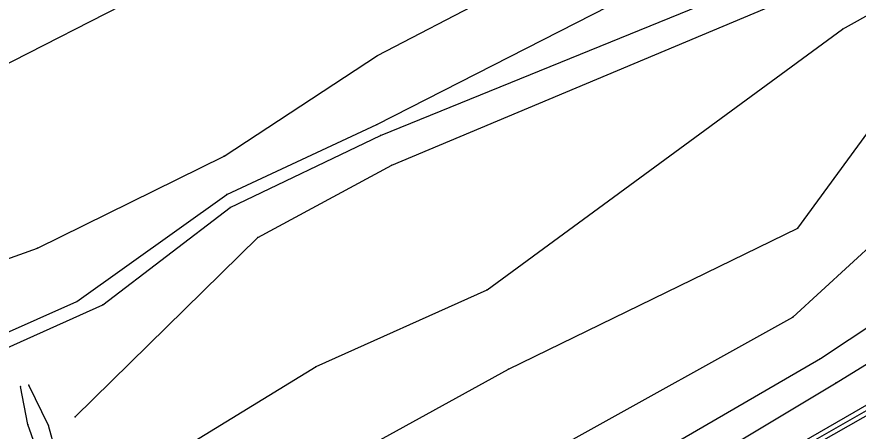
# Model space of a CAD drawing. Extents: x 1419505 to 1434054, y 1956910 to 1968644.
# Drawn here: x 1421892.8 to 1422067.1, y 1958407.8 to 1958493.7 of the extents above; entities that cross this region are included whole.
import ezdxf

# ---------------------------------------------------------------- set-up
doc = ezdxf.new("R2010")
doc.units = 0
for name, color, linetype in [('S_BREAKLINE', 7, 'Continuous'), ('S_DITCHLINE', 7, 'Continuous'), ('S_GRD_PT_SYM', 7, 'Continuous')]:
    doc.layers.add(name, color=color, linetype=linetype)

msp = doc.modelspace()

# ---------------------------------------------------------------- linework, layer by layer
at = {"layer": 'S_BREAKLINE'}
for p, q in [((1422063.8415, 1958491.1154), (1422155.2394, 1958542.6087)), ((1421967.5402, 1958485.656), (1422034.2656, 1958520.5573)), ((1421881.7347, 1958479.3056), (1421947.654, 1958513.1028)), ((1422234.7195, 1958507.1234), (1421697.9208, 1958199.8056)), ((1421970.4694, 1958462.9486), (1422054.1028, 1958498.0718)), ((1421990.2247, 1958437.1519), (1422063.8415, 1958491.1154)), ((1421935.7672, 1958464.8517), (1421967.5402, 1958485.656)), ((1422054.5809, 1958449.8827), (1422076.9733, 1958480.5647)), ((1421897.0647, 1958445.7715), (1421935.7672, 1958464.8517)), ((1421942.7116, 1958447.9816), (1421970.4694, 1958462.9486)), ((1422053.5668, 1958431.4825), (1422088.028, 1958463.1556)), ((1421994.628, 1958420.6969), (1422054.5809, 1958449.8827)), ((1421904.8772, 1958410.8072), (1421942.7116, 1958447.9816)), ((1421858.1862, 1958431.7176), (1421897.0647, 1958445.7715)), ((1422059.3222, 1958422.91), (1422092.5483, 1958445.0214)), ((1422062.5334, 1958417.8917), (1422098.6307, 1958440.0531)), ((1421954.8464, 1958421.2319), (1421990.2247, 1958437.1519)), ((1422006.7898, 1958405.5229), (1422053.5668, 1958431.4825)), ((1422012.2361, 1958395.6072), (1422059.3222, 1958422.91)), ((1421908.6574, 1958393.0361), (1421954.8464, 1958421.2319)), ((1421917.104, 1958378.0281), (1421994.628, 1958420.6969)), ((1422033.0325, 1958390.7609), (1422085.1288, 1958420.3518)), ((1422015.8844, 1958389.8979), (1422062.5334, 1958417.8917)), ((1422017.6015, 1958383.6815), (1422073.1751, 1958415.8125))]:
    msp.add_line(p, q, dxfattribs=at)
at = {"layer": 'S_DITCHLINE'}
for p, q in [((1421967.4082, 1958471.3881), (1422043.2151, 1958510.1356)), ((1421968.1523, 1958469.089), (1422049.6755, 1958502.3311)), ((1421936.2782, 1958456.8882), (1421967.4082, 1958471.3881)), ((1421936.9653, 1958454.164), (1421968.1523, 1958469.089)), ((1421905.2522, 1958434.6888), (1421936.2782, 1958456.8882)), ((1421910.6176, 1958434.0357), (1421936.9653, 1958454.164)), ((1421867.6558, 1958418.1077), (1421905.2522, 1958434.6888)), ((1421868.4628, 1958415.1435), (1421910.6176, 1958434.0357)), ((1421899.3698, 1958409.0011), (1421895.2716, 1958417.4046)), ((1421895.0836, 1958409.2291), (1421893.5745, 1958417.0826)), ((1421902.9591, 1958387.3657), (1421895.0836, 1958409.2291)), ((1421905.1512, 1958387.7727), (1421899.3698, 1958409.0011))]:
    msp.add_line(p, q, dxfattribs=at)
at = {"layer": 'S_GRD_PT_SYM'}
for points in [[(1422063.8415, 1958491.1154), (1422063.8415, 1958491.1654), (1422063.8415, 1958491.1154), (1422063.7915, 1958491.1154), (1422063.8415, 1958491.1154), (1422063.8415, 1958491.0654), (1422063.8415, 1958491.1154), (1422063.8915, 1958491.1154)], [(1421967.5402, 1958485.656), (1421967.5402, 1958485.706), (1421967.5402, 1958485.656), (1421967.4902, 1958485.656), (1421967.5402, 1958485.656), (1421967.5402, 1958485.606), (1421967.5402, 1958485.656), (1421967.5902, 1958485.656)], [(1421967.4082, 1958471.3881), (1421967.4082, 1958471.4381), (1421967.4082, 1958471.3881), (1421967.3582, 1958471.3881), (1421967.4082, 1958471.3881), (1421967.4082, 1958471.3381), (1421967.4082, 1958471.3881), (1421967.4582, 1958471.3881)], [(1421968.1523, 1958469.089), (1421968.1523, 1958469.139), (1421968.1523, 1958469.089), (1421968.1023, 1958469.089), (1421968.1523, 1958469.089), (1421968.1523, 1958469.039), (1421968.1523, 1958469.089), (1421968.2023, 1958469.089)], [(1421935.7672, 1958464.8517), (1421935.7672, 1958464.9017), (1421935.7672, 1958464.8517), (1421935.7172, 1958464.8517), (1421935.7672, 1958464.8517), (1421935.7672, 1958464.8017), (1421935.7672, 1958464.8517), (1421935.8172, 1958464.8517)], [(1421970.4694, 1958462.9486), (1421970.4694, 1958462.9986), (1421970.4694, 1958462.9486), (1421970.4194, 1958462.9486), (1421970.4694, 1958462.9486), (1421970.4694, 1958462.8986), (1421970.4694, 1958462.9486), (1421970.5194, 1958462.9486)], [(1421936.2782, 1958456.8882), (1421936.2782, 1958456.9382), (1421936.2782, 1958456.8882), (1421936.2282, 1958456.8882), (1421936.2782, 1958456.8882), (1421936.2782, 1958456.8382), (1421936.2782, 1958456.8882), (1421936.3282, 1958456.8882)], [(1421936.9653, 1958454.164), (1421936.9653, 1958454.214), (1421936.9653, 1958454.164), (1421936.9153, 1958454.164), (1421936.9653, 1958454.164), (1421936.9653, 1958454.114), (1421936.9653, 1958454.164), (1421937.0153, 1958454.164)], [(1422054.5809, 1958449.8827), (1422054.5809, 1958449.9327), (1422054.5809, 1958449.8827), (1422054.5309, 1958449.8827), (1422054.5809, 1958449.8827), (1422054.5809, 1958449.8327), (1422054.5809, 1958449.8827), (1422054.6309, 1958449.8827)], [(1421942.7116, 1958447.9816), (1421942.7116, 1958448.0316), (1421942.7116, 1958447.9816), (1421942.6616, 1958447.9816), (1421942.7116, 1958447.9816), (1421942.7116, 1958447.9316), (1421942.7116, 1958447.9816), (1421942.7616, 1958447.9816)], [(1421897.0647, 1958445.7715), (1421897.0647, 1958445.8215), (1421897.0647, 1958445.7715), (1421897.0147, 1958445.7715), (1421897.0647, 1958445.7715), (1421897.0647, 1958445.7215), (1421897.0647, 1958445.7715), (1421897.1147, 1958445.7715)], [(1421990.2247, 1958437.1519), (1421990.2247, 1958437.2019), (1421990.2247, 1958437.1519), (1421990.1747, 1958437.1519), (1421990.2247, 1958437.1519), (1421990.2247, 1958437.1019), (1421990.2247, 1958437.1519), (1421990.2747, 1958437.1519)], [(1421905.2522, 1958434.6888), (1421905.2522, 1958434.7388), (1421905.2522, 1958434.6888), (1421905.2022, 1958434.6888), (1421905.2522, 1958434.6888), (1421905.2522, 1958434.6388), (1421905.2522, 1958434.6888), (1421905.3022, 1958434.6888)], [(1421910.6176, 1958434.0357), (1421910.6176, 1958434.0857), (1421910.6176, 1958434.0357), (1421910.5676, 1958434.0357), (1421910.6176, 1958434.0357), (1421910.6176, 1958433.9857), (1421910.6176, 1958434.0357), (1421910.6676, 1958434.0357)], [(1422053.5668, 1958431.4825), (1422053.5668, 1958431.5325), (1422053.5668, 1958431.4825), (1422053.5168, 1958431.4825), (1422053.5668, 1958431.4825), (1422053.5668, 1958431.4325), (1422053.5668, 1958431.4825), (1422053.6168, 1958431.4825)], [(1422059.3222, 1958422.91), (1422059.3222, 1958422.96), (1422059.3222, 1958422.91), (1422059.2722, 1958422.91), (1422059.3222, 1958422.91), (1422059.3222, 1958422.86), (1422059.3222, 1958422.91), (1422059.3722, 1958422.91)], [(1421954.8464, 1958421.2319), (1421954.8464, 1958421.2819), (1421954.8464, 1958421.2319), (1421954.7964, 1958421.2319), (1421954.8464, 1958421.2319), (1421954.8464, 1958421.1819), (1421954.8464, 1958421.2319), (1421954.8964, 1958421.2319)], [(1421994.628, 1958420.6969), (1421994.628, 1958420.7469), (1421994.628, 1958420.6969), (1421994.578, 1958420.6969), (1421994.628, 1958420.6969), (1421994.628, 1958420.6469), (1421994.628, 1958420.6969), (1421994.678, 1958420.6969)], [(1421895.2716, 1958417.4046), (1421895.2716, 1958417.4546), (1421895.2716, 1958417.4046), (1421895.2216, 1958417.4046), (1421895.2716, 1958417.4046), (1421895.2716, 1958417.3546), (1421895.2716, 1958417.4046), (1421895.3216, 1958417.4046)], [(1422062.5334, 1958417.8917), (1422062.5334, 1958417.9417), (1422062.5334, 1958417.8917), (1422062.4834, 1958417.8917), (1422062.5334, 1958417.8917), (1422062.5334, 1958417.8417), (1422062.5334, 1958417.8917), (1422062.5834, 1958417.8917)], [(1421893.5745, 1958417.0826), (1421893.5745, 1958417.1326), (1421893.5745, 1958417.0826), (1421893.5245, 1958417.0826), (1421893.5745, 1958417.0826), (1421893.5745, 1958417.0326), (1421893.5745, 1958417.0826), (1421893.6245, 1958417.0826)], [(1421904.8772, 1958410.8072), (1421904.8772, 1958410.8572), (1421904.8772, 1958410.8072), (1421904.8272, 1958410.8072), (1421904.8772, 1958410.8072), (1421904.8772, 1958410.7572), (1421904.8772, 1958410.8072), (1421904.9272, 1958410.8072)], [(1421895.0836, 1958409.2291), (1421895.0836, 1958409.2791), (1421895.0836, 1958409.2291), (1421895.0336, 1958409.2291), (1421895.0836, 1958409.2291), (1421895.0836, 1958409.1791), (1421895.0836, 1958409.2291), (1421895.1336, 1958409.2291)], [(1421899.3698, 1958409.0011), (1421899.3698, 1958409.0511), (1421899.3698, 1958409.0011), (1421899.3198, 1958409.0011), (1421899.3698, 1958409.0011), (1421899.3698, 1958408.9511), (1421899.3698, 1958409.0011), (1421899.4198, 1958409.0011)]]:
    msp.add_lwpolyline(points, dxfattribs=at)

doc.saveas('drawing.dxf')
